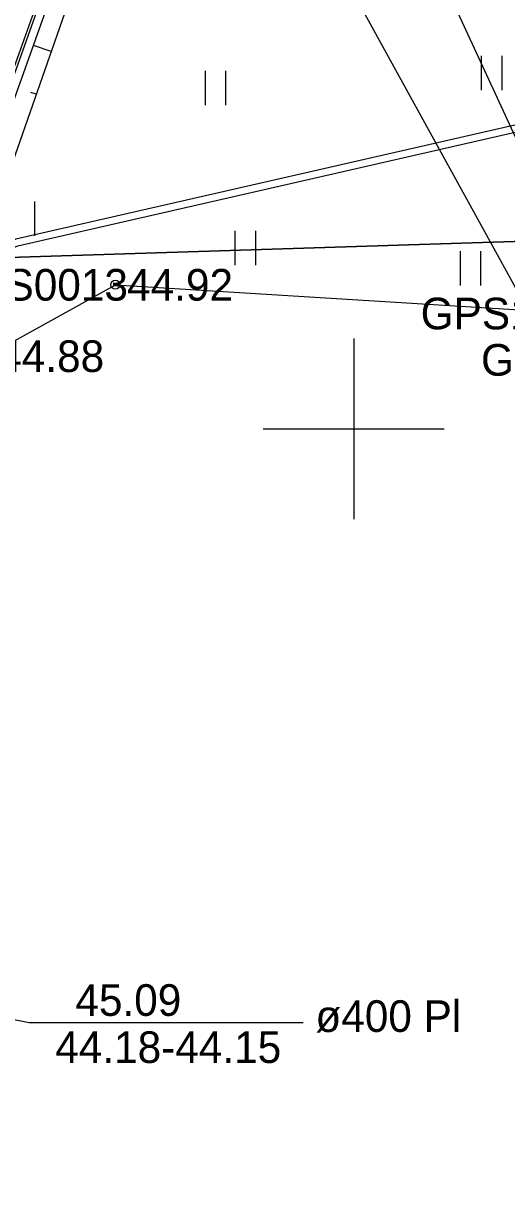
# Model space of a CAD drawing. Extents: x 551623 to 559850, y 6561220 to 6567135.
# Drawn here: x 557142.7 to 557153.38, y 6565632.93 to 6565658.96 of the extents above; entities that cross this region are included whole.
import ezdxf

# ---------------------------------------------------------------- set-up
doc = ezdxf.new("R2010")
doc.units = 0
for name, color, linetype in [('HALJASTUS', 7, 'Continuous'), ('KORGUS-EH2000', 7, 'Continuous'), ('KPOHULIIN', 7, 'Continuous'), ('KTRASS', 7, 'Continuous'), ('MOOTKORG-EH2000', 7, 'Continuous'), ('MOOTMPUNKT', 7, 'Continuous'), ('MOOTNR', 7, 'Continuous'), ('MOOTPIIR', 7, 'Continuous'), ('MPKAABEL', 7, 'Continuous'), ('MPOHULIIN', 7, 'Continuous'), ('PIIR', 7, 'Continuous'), ('RELJEEF', 7, 'Continuous'), ('TRUUP', 7, 'Continuous'), ('VORK', 7, 'Continuous')]:
    doc.layers.add(name, color=color, linetype=linetype)

msp = doc.modelspace()

# ---------------------------------------------------------------- linework, layer by layer
at = {"layer": 'HALJASTUS'}
for p, q in [((557152.819, 6565658.249), (557152.819, 6565657.488)), ((557153.274, 6565658.249), (557153.274, 6565657.488)), ((557146.711, 6565657.921), (557146.711, 6565657.16)), ((557147.166, 6565657.921), (557147.166, 6565657.16)), ((557142.939, 6565655.027), (557142.939, 6565654.266)), ((557147.37, 6565654.379), (557147.37, 6565653.618)), ((557147.825, 6565654.379), (557147.825, 6565653.618)), ((557152.35, 6565653.928), (557152.35, 6565653.167)), ((557152.805, 6565653.928), (557152.805, 6565653.167))]:
    msp.add_line(p, q, dxfattribs=at)
at = {"layer": 'KORGUS-EH2000'}
msp.add_circle((557144.728, 6565653.185), 0.1, dxfattribs=at)
at = {"layer": 'KPOHULIIN'}
msp.add_lwpolyline([(557033.153, 6565351.076), (557050.554, 6565399.565), (557067.065, 6565445.505), (557084.207, 6565493.616), (557103.697, 6565548.895), (557103.697, 6565548.895), (557136.898, 6565642.401), (557153.703, 6565689.258)], dxfattribs=at)
at = {"layer": 'KTRASS'}
for points in [[(557150.612, 6565663.866), (557150.192, 6565663.766), (557158.644, 6565645.481), (557173.639, 6565610.746), (557196.918, 6565549.894), (557198.721, 6565546.112), (557205.717, 6565533.399)], [(557148.593, 6565662.181), (557157.992, 6565645.097), (557171.927, 6565654.262), (557174.296, 6565654.178)]]:
    msp.add_lwpolyline(points, dxfattribs=at)
at = {"layer": 'MOOTMPUNKT'}
msp.add_circle((557144.728, 6565653.185), 0.1, dxfattribs=at)
at = {"layer": 'MOOTPIIR'}
msp.add_lwpolyline([(557123.649, 6565597.144), (557131.439, 6565619.888), (557135.989, 6565633.551), (557138.66, 6565635.803), (557139.302, 6565639.392), (557141.878, 6565651.606), (557144.728, 6565653.185), (557154.978, 6565652.55), (557157.159, 6565650.361), (557157.454, 6565649.958), (557158.668, 6565651.145), (557165.654, 6565632.005), (557181.323, 6565589.325)], dxfattribs=at)
at = {"layer": 'MPKAABEL'}
for points in [[(557187.456, 6565599.606), (557177.403, 6565625.401), (557172.528, 6565638.343), (557171.411, 6565642.887), (557167.901, 6565652.074), (557166.974, 6565655.503), (557165.736, 6565659.294), (557164.874, 6565659.594), (557157.078, 6565657.517), (557142.525, 6565654.193), (557141.608, 6565653.807), (557141.26, 6565653.022), (557136.914, 6565641.202), (557134.897, 6565635.657), (557131.035, 6565624.808), (557126.58, 6565612.013), (557124.657, 6565607.634)], [(557124.798, 6565607.582), (557126.72, 6565611.959), (557131.176, 6565624.758), (557135.038, 6565635.606), (557137.055, 6565641.15), (557141.399, 6565652.966), (557141.721, 6565653.692), (557142.571, 6565654.05), (557157.114, 6565657.371), (557164.868, 6565659.437), (557165.617, 6565659.177), (557166.831, 6565655.46), (557167.758, 6565652.029), (557171.268, 6565642.841), (557172.386, 6565638.297), (557177.262, 6565625.348), (557187.324, 6565599.533)]]:
    msp.add_lwpolyline(points, dxfattribs=at)
at = {"layer": 'MPOHULIIN'}
msp.add_lwpolyline([(557050.554, 6565399.565), (557067.065, 6565445.505), (557084.207, 6565493.616), (557103.697, 6565548.895), (557120.292, 6565595.621), (557120.292, 6565595.621), (557153.703, 6565689.258)], dxfattribs=at)
at = {"layer": 'PIIR'}
for points in [[(557143.03, 6565692.36), (557157.5, 6565654.27), (557142.14, 6565653.78), (557122.77, 6565599.28), (557106.21, 6565552.32), (557093.58, 6565515.97), (557085.1, 6565492.2), (557086.02, 6565487.88), (557073.92, 6565497.32), (557076.42, 6565497.95), (557098, 6565559.71), (557096.67, 6565561.36), (557100.66, 6565572.69), (557102.77, 6565573.26), (557114.53, 6565606.57), (557127.78, 6565643.89), (557142.97, 6565686.18)], [(557142.14, 6565653.78), (557157.5, 6565654.27), (557181.52, 6565590.04), (557174.05, 6565568.29), (557122.77, 6565599.28)]]:
    msp.add_lwpolyline(points, close=True, dxfattribs=at)
at = {"layer": 'RELJEEF'}
for p, q in [((557143.309, 6565658.344), (557142.916, 6565658.482)), ((557142.979, 6565657.4), (557142.86, 6565657.442))]:
    msp.add_line(p, q, dxfattribs=at)
for points in [[(557124.076, 6565603.072), (557124.096, 6565603.157), (557130.516, 6565620.457), (557135.12, 6565634.931), (557135.468, 6565636.451), (557134.49, 6565637.447), (557134.84, 6565639.328), (557135.645, 6565639.532), (557137.301, 6565642.571), (557136.738, 6565644.685), (557144.255, 6565663.632), (557146.157, 6565668.781), (557146.912, 6565669.427), (557147.115, 6565668.406), (557145.074, 6565663.399), (557138.372, 6565644.21), (557138.236, 6565642.211), (557137.278, 6565639.44), (557137.811, 6565639.662), (557139.302, 6565639.392)], [(557135.507, 6565638.291), (557137.218, 6565637.506), (557136.455, 6565639.314), (557137.706, 6565642.286), (557137.856, 6565644.285), (557144.726, 6565663.559), (557146.912, 6565669.427)]]:
    msp.add_lwpolyline(points, dxfattribs=at)
at = {"layer": 'TRUUP'}
msp.add_lwpolyline([(557135.271, 6565638.376), (557142.823, 6565636.866), (557148.881, 6565636.866)], dxfattribs=at)
at = {"layer": 'VORK'}
for p, q in [((557150, 6565652), (557150, 6565648)), ((557148, 6565650), (557152, 6565650))]:
    msp.add_line(p, q, dxfattribs=at)

# ---------------------------------------------------------------- texts
at = {"layer": 'KORGUS-EH2000'}
for s, p in [(' 44.92', (557144.728, 6565652.835)), (' 44.88', (557141.878, 6565651.256))]:
    msp.add_text(s, height=0.7, dxfattribs=at).set_placement(p)
at = {"layer": 'MOOTKORG-EH2000'}
for s, p in [(' 44.92', (557144.728, 6565652.835)), (' 44.88', (557141.878, 6565651.256))]:
    msp.add_text(s, height=0.7, dxfattribs=at).set_placement(p)
at = {"layer": 'MOOTNR'}
for s, p in [('GPS0013 ', (557140.948, 6565652.835)), ('GPS1110 ', (557151.479, 6565652.2)), ('GPS1111 ', (557152.814, 6565651.174))]:
    msp.add_text(s, height=0.7, dxfattribs=at).set_placement(p)
at = {"layer": 'TRUUP'}
for s, p in [('45.09', (557143.844, 6565637.011)), ('ø400 Pl', (557149.151, 6565636.656)), ('44.18-44.15', (557143.399, 6565635.969))]:
    msp.add_text(s, height=0.7, dxfattribs=at).set_placement(p)

doc.saveas('drawing.dxf')
